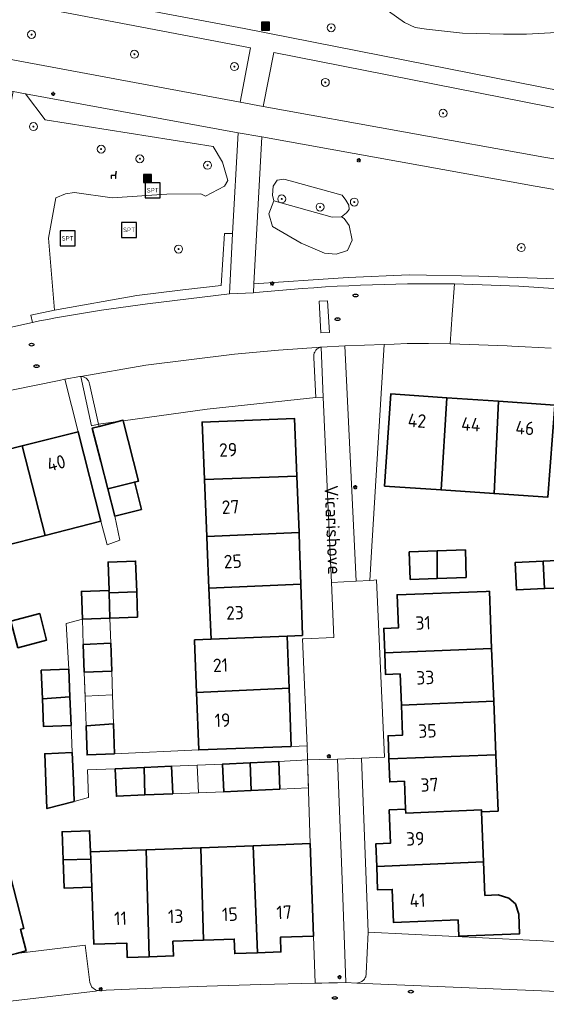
# Model space of a CAD drawing. Header units: metres. Extents: x 152610 to 160096, y 456114 to 462495.
# Tile 521 of 938: x 158413 to 158465, y 459954 to 460053. Entities that reach past the tile are written whole.
import ezdxf
from ezdxf.enums import TextEntityAlignment as Align

# ---------------------------------------------------------------- set-up
doc = ezdxf.new("R2010")
doc.units = ezdxf.units.M
doc.header["$LTSCALE"] = 0.5
doc.layers.get('0').update_dxf_attribs({"linetype": 'CONTINUOUS'})
for name, color, linetype, lineweight in [('B-PV-GR-BEPLANTING_CULTUUR_BOSPLANTSOEN-GV', 251, 'CONTINUOUS', 18), ('B-PV-GR-BEPLANTING_CULTUUR_ROOS-GV', 251, 'CONTINUOUS', 18), ('B-PV-GR-BOOM-S', 251, 'CONTINUOUS', 25), ('B-PV-GR-HAAG-GV', 251, 'CONTINUOUS', 13), ('B-PV-IE-MEUBILAIR-S', 251, 'CONTINUOUS', 25), ('B-PV-IE-MEUBILAIR_WEGMEUBILAIR-S', 251, 'CONTINUOUS', 25), ('B-PV-IE-MEUBILAIR_WEGMEUBILAIR_AFVALBAK-S', 251, 'CONTINUOUS', 25), ('B-PV-OG-BEBOUWING-GV', 6, 'CONTINUOUS', 35), ('B-PV-OG-BEBOUWING-T18', 1, 'CONTINUOUS', 18), ('B-PV-OG-BEBOUWING_OVERBOUWING-GV', 251, 'CONTINUOUS', 18), ('B-PV-OG-TERREIN_BEGROEID-GV', 251, 'CONTINUOUS', 18), ('B-PV-OG-TERREIN_OEVER-GV', 251, 'CONTINUOUS', 18), ('B-PV-OG-TOPOGRAFIE-T18', 1, 'CONTINUOUS', 18), ('B-PV-VH-GESLOTENVERHARDING_ASFALT-GV', 251, 'CONTINUOUS', 18), ('B-PV-VH-ONVERHARD_ZAND-GV', 251, 'CONTINUOUS', 18), ('B-PV-VH-OPENVERHARDING_BETONSTRAATSTEEN-GV', 251, 'CONTINUOUS', 18), ('B-PV-VH-OPENVERHARDING_TEGEL-GV', 251, 'CONTINUOUS', 18)]:
    doc.layers.add(name, color=color, linetype=linetype, lineweight=lineweight)
doc.styles.add('NLCS-ISO', font='NLCS-ISO.ttf')
doc.styles.add('NLCS-ISO-M750-T18', font='NLCS-ISO.ttf', dxfattribs={"height": 1.35})

# ---------------------------------------------------------------- blocks, each defined once
blk = doc.blocks.new('SIE-WEG_AFVALBAK-SO')
h = blk.add_hatch(color=256)
h.dxf.hatch_style = 1
h.paths.add_polyline_path([(-1.5, -1.5), (1.5, -1.5), (1.5, 1.5), (-1.5, 1.5)])
for points in [[(-2, -2), (2, -2), (2, 2), (-2, 2)], [(-1.5, -1.5), (1.5, -1.5), (1.5, 1.5), (-1.5, 1.5)]]:
    blk.add_lwpolyline(points, close=True)
blk = doc.blocks.new('SIE-MEUBILAIR_PAAL_LICHTMAST-SO')
for points in [[(-0.62, 0), (-1, 0)], [(-0.71, 0.71), (-0.44, 0.44)], [(0, 1), (0, 0.62)], [(0.44, 0.44), (0.71, 0.71)], [(1, 0), (0.62, 0)], [(-0.71, -0.71), (-0.44, -0.44)], [(0, -0.62), (0, -1)], [(0.44, -0.44), (0.71, -0.71)]]:
    blk.add_lwpolyline(points)
blk.add_circle((0, 0), 0.5)
blk = doc.blocks.new('SIE-MEUBILAIR_PUT_RIOOLPUT-SO')
blk.add_ellipse((0, 0), major_axis=(1.25, 0), ratio=0.54)
at = {"style": 'NLCS-ISO'}
blk.add_text('ri', height=0.75, dxfattribs=at).set_placement((-0.04, 0.07), align=Align.MIDDLE_CENTER)
blk = doc.blocks.new('SIE-WEG_ZITBANK-SO')
at = {"color": 0, "linetype": 'ByBlock', "lineweight": 18}
blk.add_lwpolyline([(-0.91, -1.63), (-0.91, -0.2), (1.09, -0.2), (1.09, -1.63), (1.29, -1.63), (1.29, -0.21), (1.54, 1.78), (1.33, 1.78), (1.11, 0), (-1.11, 0), (-1.11, -1.63)], close=True, dxfattribs=at)
blk = doc.blocks.new('SIE-WEG_SPEELTOESTEL-SO')
at = {"flags": 128}
blk.add_lwpolyline([(-3.75, -3.75), (3.75, -3.75), (3.75, 3.75), (-3.75, 3.75)], close=True, dxfattribs=at)
at = {"style": 'NLCS-ISO'}
blk.add_text('SPT', height=2.25, dxfattribs=at).set_placement((0, 0), align=Align.MIDDLE_CENTER)
blk = doc.blocks.new('SGR-BOOM_GBKN-SO')
at = {"linetype": 'ByBlock', "lineweight": 18}
h = blk.add_hatch(color=0, dxfattribs=at)
h.dxf.hatch_style = 1
edge = h.paths.add_edge_path()
edge.add_arc((0, 0), 0.25, 0, 360)
at = {"color": 0, "linetype": 'ByBlock', "lineweight": 18}
for radius in [2, 0.25]:
    blk.add_circle((0, 0), radius, dxfattribs=at)
at = {"color": 0, "linetype": 'ByBlock', "lineweight": 18, "style": 'NLCS-ISO'}
blk.add_attdef('SOORT', (2.5, 0), '', height=1.5, dxfattribs=at)

msp = doc.modelspace()

# ---------------------------------------------------------------- linework, layer by layer
at = {"layer": 'B-PV-GR-BEPLANTING_CULTUUR_BOSPLANTSOEN-GV', "flags": 128}
for points in [[(158410.591, 460038.87), (158409.75, 460034.35), (158407.278, 460021.005), (158413.817, 460022.436), (158413.67, 460023.193), (158416.046, 460023.679), (158415.419, 460030.911), (158416.174, 460034.964), (158417.122, 460035.369), (158418.032, 460035.481), (158421.834, 460034.967), (158427.29, 460035.317), (158430.7, 460035.368), (158431.17, 460035.135), (158433.087, 460036.114), (158433.419, 460036.694), (158432.901, 460038.534), (158431.943, 460040.098), (158415.105, 460042.797), (158413.119, 460045.415), (158411.882, 460045.643), (158410.92, 460040.64)], [(158439.672, 460036.661), (158439.039, 460036.849), (158438.385, 460036.732), (158437.982, 460036.115), (158437.914, 460035.239), (158438.031, 460034.649), (158443.894, 460033.005), (158444.833, 460033.067), (158445.32, 460033.449), (158445.593, 460033.795), (158445.576, 460034.237), (158445.257, 460034.711), (158444.892, 460035.22)], [(158443.894, 460033.005), (158438.031, 460034.649), (158437.557, 460033.338), (158437.915, 460032.07), (158440.788, 460030.416), (158443.139, 460029.391), (158444.292, 460029.296), (158445.434, 460029.666), (158445.892, 460030.697), (158445.617, 460032.194), (158445.095, 460032.888), (158444.833, 460033.067)]]:
    msp.add_lwpolyline(points, close=True, dxfattribs=at)
at = {"layer": 'B-PV-GR-BEPLANTING_CULTUUR_ROOS-GV', "flags": 128}
for points in [[(158447.872, 460000), (158449.116, 460020.241), (158445.17, 460020.09), (158446.124, 460000), (158446.29, 459996.48), (158447.66, 459996.554)], [(158444.919, 459965.643), (158444.44, 459978.6), (158442.584, 459978.551), (158441.43, 459978.52), (158441.68, 459970.12), (158442.01, 459960.83), (158442.181, 459956.092), (158442.875, 459956.116), (158443.57, 459956.136), (158444.42, 459956.156), (158445.27, 459956.17)]]:
    msp.add_lwpolyline(points, close=True, dxfattribs=at)
at = {"layer": 'B-PV-GR-HAAG-GV', "flags": 128}
msp.add_lwpolyline([(158433.58, 460025.31), (158433.906, 460031.376), (158433.081, 460031.388), (158432.748, 460026.172), (158428.922, 460025.71), (158424.293, 460025.152), (158416.046, 460023.679), (158413.67, 460023.193), (158413.817, 460022.436), (158414.537, 460022.593), (158415.342, 460022.749), (158416.148, 460022.9), (158420.747, 460023.677), (158425.368, 460024.313)], close=True, dxfattribs=at)
msp.add_lwpolyline([(158467.375, 460026.785), (158458.626, 460027.097), (158451.618, 460027.225), (158445.497, 460026.949), (158441.975, 460026.72), (158436.039, 460026.315), (158435.99, 460025.42), (158436.191, 460025.44), (158437.362, 460025.556), (158438.534, 460025.663), (158439.707, 460025.762), (158440.88, 460025.852), (158442.054, 460025.936), (158443.229, 460026.011), (158444.404, 460026.078), (158445.579, 460026.137), (158446.755, 460026.188), (158447.931, 460026.231), (158449.107, 460026.266), (158450.284, 460026.293), (158451.461, 460026.313), (158452.637, 460026.324), (158453.814, 460026.327), (158454.991, 460026.322), (158456.168, 460026.309), (158462.631, 460026.097), (158469.081, 460025.644)], dxfattribs=at)
at = {"layer": 'B-PV-OG-BEBOUWING-GV', "flags": 128}
for points in [[(158455.394, 460014.889), (158449.77, 460015.27), (158449.15, 460006.01), (158454.821, 460005.628)], [(158460.581, 460014.538), (158455.394, 460014.889), (158454.821, 460005.628), (158460.139, 460005.27)], [(158466.241, 460014.155), (158460.581, 460014.538), (158460.139, 460005.27), (158465.553, 460004.905)], [(158422.911, 460012.577), (158422.897, 460012.632), (158422.431, 460012.512), (158420.513, 460012.016), (158419.821, 460011.838), (158420.69, 460008.471), (158421.386, 460005.731), (158424.06, 460006.415), (158424.474, 460006.522)], [(158440.346, 460007.011), (158440.11, 460012.81), (158430.84, 460012.44), (158431.079, 460006.672)], [(158420.68, 460002.48), (158418.41, 460011.47), (158412.773, 460010.047), (158415.084, 460001.068)], [(158415.084, 460001.068), (158412.773, 460010.047), (158407.495, 460008.715), (158409.762, 459999.725), (158410.851, 460000)], [(158440.577, 460001.343), (158440.346, 460007.011), (158431.079, 460006.672), (158431.315, 460000.96)], [(158424.081, 460006.332), (158424.06, 460006.415), (158421.386, 460005.731), (158422.08, 460003), (158424.76, 460003.67)], [(158440.632, 460000), (158440.577, 460001.343), (158431.315, 460000.96), (158431.355, 460000), (158431.53, 459995.752), (158440.753, 459996.183)], [(158457.35, 459996.84), (158457.27, 459999.6), (158454.442, 459999.505), (158454.44, 459996.741)], [(158454.44, 459996.741), (158454.442, 459999.505), (158451.63, 459999.41), (158451.74, 459996.65)], [(158468.02, 459995.84), (158467.9, 459998.6), (158465.075, 459998.48), (158465.068, 459998.383), (158465.217, 459995.721)], [(158424.279, 459995.413), (158424.17, 459998.48), (158421.41, 459998.382), (158421.51, 459995.54), (158421.499, 459995.54), (158421.507, 459995.283)], [(158465.068, 459998.383), (158465.075, 459998.48), (158462.27, 459998.36), (158462.39, 459995.6), (158465.217, 459995.721)], [(158440.916, 459991.01), (158440.753, 459996.183), (158431.53, 459995.752), (158431.741, 459990.639), (158439.366, 459990.947)], [(158421.507, 459995.283), (158421.499, 459995.54), (158418.73, 459995.44), (158418.83, 459992.64), (158421.6, 459992.74)], [(158424.37, 459992.84), (158424.279, 459995.413), (158421.507, 459995.283), (158421.6, 459992.74)], [(158459.899, 459989.723), (158459.67, 459995.46), (158459.335, 459995.447), (158450.41, 459995.1), (158450.54, 459991.77), (158449.07, 459991.72), (158449.165, 459989.27)], [(158415.239, 459990.537), (158414.551, 459993.208), (158411.659, 459992.462), (158412.355, 459989.793)], [(158439.565, 459985.741), (158439.366, 459990.947), (158431.741, 459990.639), (158430.09, 459990.572), (158430.093, 459990.475), (158430.29, 459985.299)], [(158421.77, 459987.42), (158421.68, 459990.232), (158418.92, 459990.12), (158419.02, 459987.32)], [(158460.111, 459984.409), (158459.899, 459989.723), (158449.165, 459989.27), (158449.25, 459987.09), (158450.72, 459987.15), (158450.847, 459984.019)], [(158417.584, 459984.841), (158417.47, 459987.64), (158414.7, 459987.52), (158414.822, 459984.655)], [(158439.79, 459979.88), (158439.565, 459985.741), (158430.29, 459985.299), (158430.51, 459979.53)], [(158417.7, 459981.98), (158417.584, 459984.841), (158414.822, 459984.655), (158414.94, 459981.87)], [(158460.325, 459979.04), (158460.111, 459984.409), (158450.847, 459984.019), (158450.97, 459981.01), (158449.5, 459980.95), (158449.59, 459978.631)], [(158422.06, 459979.12), (158421.963, 459982.152), (158419.207, 459981.944), (158419.31, 459979.03)], [(158417.93, 459976.47), (158417.82, 459979.26), (158415.05, 459979.15), (158415.16, 459976.35), (158415.267, 459973.632), (158418.005, 459974.363)], [(158460.55, 459973.39), (158460.325, 459979.04), (158449.59, 459978.631), (158449.68, 459976.32), (158451.15, 459976.38), (158451.259, 459973.569), (158451.274, 459973.186), (158458.871, 459973.512), (158458.879, 459973.32)], [(158427.9, 459975.12), (158427.78, 459977.88), (158425.025, 459977.758), (158425.097, 459975.001)], [(158435.765, 459975.452), (158435.658, 459978.222), (158432.9, 459978.1), (158433.02, 459975.33)], [(158438.66, 459975.58), (158438.54, 459978.35), (158435.658, 459978.222), (158435.765, 459975.452)], [(158425.097, 459975.001), (158425.025, 459977.758), (158422.13, 459977.63), (158422.25, 459974.88)], [(158451.274, 459973.186), (158451.259, 459973.569), (158449.619, 459973.509), (158449.75, 459970.16), (158448.28, 459970.1), (158448.368, 459967.827), (158459.08, 459968.304), (158458.879, 459973.32), (158458.871, 459973.512)], [(158419.64, 459969.3), (158419.56, 459971.41), (158416.79, 459971.31), (158416.894, 459968.505), (158419.667, 459968.565)], [(158436.393, 459959.153), (158435.979, 459969.908), (158430.711, 459969.712), (158430.994, 459960.425), (158434.07, 459960.54), (158434.12, 459959.07)], [(158442.01, 459960.83), (158441.68, 459970.12), (158435.979, 459969.908), (158436.393, 459959.153), (158438.76, 459959.24), (158438.71, 459960.71)], [(158425.522, 459958.75), (158425.241, 459969.508), (158419.64, 459969.3), (158419.667, 459968.565), (158419.77, 459965.75), (158419.98, 459960.02), (158423.28, 459960.14), (158423.33, 459958.67)], [(158430.994, 459960.425), (158430.711, 459969.712), (158425.241, 459969.508), (158425.522, 459958.75), (158427.98, 459958.84), (158427.92, 459960.31)], [(158419.77, 459965.75), (158419.667, 459968.565), (158416.894, 459968.505), (158417, 459965.65)], [(158459.216, 459964.918), (158459.08, 459968.304), (158448.368, 459967.827), (158448.46, 459965.47), (158449.92, 459965.52), (158450.05, 459962.21), (158456.535, 459962.462), (158456.599, 459960.813), (158462.695, 459961.05), (158462.617, 459963.049), (158462.286, 459964.062), (158461.615, 459964.635), (158460.541, 459964.97)], [(158411.533, 459967.092), (158401.129, 459964.359), (158401.72, 459962.1), (158403.15, 459962.47), (158403.99, 459959.26), (158407.065, 459960.065), (158407.469, 459958.523), (158409.526, 459959.061), (158409.603, 459958.766), (158409.619, 459958.706), (158410.059, 459958.821), (158411.619, 459959.23), (158411.674, 459959.018), (158411.693, 459958.947), (158412.217, 459959.084), (158413.204, 459959.342), (158412.633, 459961.522), (158412.97, 459961.61)]]:
    msp.add_lwpolyline(points, close=True, dxfattribs=at)
at = {"layer": 'B-PV-OG-BEBOUWING_OVERBOUWING-GV', "flags": 128}
for points in [[(158421.68, 459990.232), (158421.6, 459992.74), (158418.83, 459992.64), (158418.92, 459990.12)], [(158419.102, 459984.935), (158421.857, 459985.041), (158421.77, 459987.42), (158419.02, 459987.32)], [(158421.963, 459982.152), (158421.857, 459985.041), (158419.102, 459984.935), (158419.108, 459984.767), (158419.207, 459981.944)], [(158430.467, 459975.225), (158430.345, 459977.99), (158427.78, 459977.88), (158427.9, 459975.12)], [(158430.345, 459977.99), (158430.467, 459975.225), (158433.02, 459975.33), (158432.9, 459978.1)], [(158441.513, 459975.735), (158441.43, 459978.52), (158438.54, 459978.35), (158438.66, 459975.58)]]:
    msp.add_lwpolyline(points, close=True, dxfattribs=at)
at = {"layer": 'B-PV-OG-TERREIN_BEGROEID-GV', "flags": 128}
for points in [[(158411.09, 460054.69), (158377.839, 460060.659), (158375.092, 460060.608), (158372.359, 460060.335), (158365.471, 460058.207), (158364.312, 460057.924), (158363.12, 460057.912), (158434.65, 460044.57), (158435.69, 460050.01)], [(158465.554, 460044.133), (158438.045, 460049.542), (158436.967, 460044.139), (158465.143, 460039.034), (158499.508, 460033.279), (158500, 460033.208), (158516.98, 460030.766), (158517.067, 460031.112), (158508.589, 460035.573), (158500.589, 460037.209), (158500, 460037.325)], [(158434.45, 460041.49), (158413.119, 460045.415), (158415.105, 460042.797), (158431.943, 460040.098), (158432.901, 460038.534), (158433.419, 460036.694), (158433.087, 460036.114), (158431.17, 460035.135), (158430.7, 460035.368), (158427.29, 460035.317), (158421.834, 460034.967), (158418.032, 460035.481), (158417.122, 460035.369), (158416.174, 460034.964), (158415.419, 460030.911), (158416.046, 460023.679), (158424.293, 460025.152), (158428.922, 460025.71), (158432.748, 460026.172), (158433.081, 460031.388), (158433.906, 460031.376)], [(158438.385, 460036.732), (158439.039, 460036.849), (158439.672, 460036.661), (158444.892, 460035.22), (158445.257, 460034.711), (158445.576, 460034.237), (158445.593, 460033.795), (158445.32, 460033.449), (158444.833, 460033.067), (158445.095, 460032.888), (158445.617, 460032.194), (158445.892, 460030.697), (158445.434, 460029.666), (158444.292, 460029.296), (158443.139, 460029.391), (158440.788, 460030.416), (158437.915, 460032.07), (158437.557, 460033.338), (158438.031, 460034.649), (158437.914, 460035.239), (158437.982, 460036.115)]]:
    msp.add_lwpolyline(points, close=True, dxfattribs=at)
for points in [[(158411.4, 460056.46), (158435.049, 460051.97), (158473.936, 460044.307)], [(158470.756, 460053.177), (158468.94, 460052.259), (158467.126, 460051.71), (158465.82, 460051.518), (158463.407, 460051.378), (158461.082, 460051.389), (158456.964, 460051.506), (158453.379, 460051.878), (158452.213, 460052.064), (158451.152, 460052.566), (158447.376, 460055.285)], [(158482.117, 460033.062), (158464.259, 460036.116), (158436.84, 460041.07), (158436.039, 460026.315), (158441.975, 460026.72), (158445.497, 460026.949), (158451.618, 460027.225), (158458.626, 460027.097), (158467.375, 460026.785)]]:
    msp.add_lwpolyline(points, dxfattribs=at)
at = {"layer": 'B-PV-OG-TERREIN_OEVER-GV', "flags": 128}
msp.add_lwpolyline([(158447.376, 460055.285), (158451.152, 460052.566), (158452.213, 460052.064), (158453.379, 460051.878), (158456.964, 460051.506), (158461.082, 460051.389), (158463.407, 460051.378), (158465.82, 460051.518), (158467.126, 460051.71), (158468.94, 460052.259), (158470.756, 460053.177)], dxfattribs=at)
at = {"layer": 'B-PV-VH-GESLOTENVERHARDING_ASFALT-GV', "flags": 128}
for points in [[(158569.849, 460021.889), (158518.88, 460030.52), (158518.846, 460030.526), (158518.616, 460030.573), (158518.387, 460030.627), (158518.161, 460030.689), (158517.937, 460030.758), (158517.715, 460030.836), (158517.496, 460030.92), (158517.28, 460031.012), (158517.067, 460031.112), (158516.98, 460030.766), (158500, 460033.208), (158499.508, 460033.279), (158465.143, 460039.034), (158436.967, 460044.139), (158434.65, 460044.57), (158363.12, 460057.912)], [(158352.243, 460056.617), (158411.882, 460045.643), (158413.119, 460045.415), (158434.45, 460041.49), (158436.84, 460041.07), (158464.259, 460036.116), (158482.117, 460033.062), (158500, 460030.147), (158511.335, 460028.392), (158514.81, 460027.88), (158522.24, 460026.61), (158524.21, 460026.23), (158569.23, 460018.62)]]:
    msp.add_lwpolyline(points, dxfattribs=at)
at = {"layer": 'B-PV-VH-ONVERHARD_ZAND-GV', "flags": 128}
msp.add_lwpolyline([(158416.148, 460022.9), (158420.747, 460023.677), (158425.368, 460024.313), (158433.58, 460025.31), (158433.906, 460031.376), (158433.081, 460031.388), (158432.748, 460026.172), (158428.922, 460025.71), (158424.293, 460025.152), (158416.046, 460023.679), (158413.67, 460023.193), (158413.817, 460022.436), (158414.537, 460022.593), (158415.342, 460022.749)], close=True, dxfattribs=at)
msp.add_lwpolyline([(158467.375, 460026.785), (158458.626, 460027.097), (158451.618, 460027.225), (158445.497, 460026.949), (158441.975, 460026.72), (158436.039, 460026.315), (158435.99, 460025.42), (158436.191, 460025.44), (158437.362, 460025.556), (158438.534, 460025.663), (158439.707, 460025.762), (158440.88, 460025.852), (158442.054, 460025.936), (158443.229, 460026.011), (158444.404, 460026.078), (158445.579, 460026.137), (158446.755, 460026.188), (158447.931, 460026.231), (158449.107, 460026.266), (158450.284, 460026.293), (158451.461, 460026.313), (158452.637, 460026.324), (158453.814, 460026.327), (158454.991, 460026.322), (158456.168, 460026.309), (158462.631, 460026.097), (158469.081, 460025.644)], dxfattribs=at)
at = {"layer": 'B-PV-VH-OPENVERHARDING_BETONSTRAATSTEEN-GV', "flags": 128}
for points in [[(158409.376, 460015.167), (158416.5, 460016.63), (158417.08, 460016.739), (158418.57, 460017.02), (158418.593, 460017.023), (158418.676, 460017.027), (158425.2, 460018.15), (158434.08, 460019.27), (158438.52, 460019.68), (158442.78, 460019.98), (158445.17, 460020.09), (158449.116, 460020.241), (158450.11, 460020.279), (158451.42, 460020.33), (158453.574, 460020.32), (158455.728, 460020.289), (158455.944, 460023.244), (158456.168, 460026.309), (158454.991, 460026.322), (158453.814, 460026.327), (158452.637, 460026.324), (158451.461, 460026.313), (158450.284, 460026.293), (158449.107, 460026.266), (158447.931, 460026.231), (158446.755, 460026.188), (158445.579, 460026.137), (158444.404, 460026.078), (158443.229, 460026.011), (158442.054, 460025.936), (158440.88, 460025.852), (158439.707, 460025.762), (158438.534, 460025.663), (158437.362, 460025.556), (158436.191, 460025.44), (158435.99, 460025.42), (158433.58, 460025.31), (158425.368, 460024.313), (158420.747, 460023.677), (158416.148, 460022.9), (158415.342, 460022.749), (158414.537, 460022.593), (158413.817, 460022.436), (158407.278, 460021.005)], [(158469.081, 460025.644), (158462.631, 460026.097), (158456.168, 460026.309), (158455.944, 460023.244), (158455.728, 460020.289), (158458.601, 460020.215), (158461.473, 460020.102), (158461.932, 460020.08), (158463.249, 460020.013), (158464.565, 460019.938), (158465.881, 460019.855)], [(158467.75, 459960.23), (158447.51, 459961.23), (158447.323, 459957.067), (158447.32, 459957.018), (158447.307, 459956.93), (158447.287, 459956.843), (158447.259, 459956.759), (158447.224, 459956.677), (158447.181, 459956.599), (158447.132, 459956.525), (158447.076, 459956.456), (158447.014, 459956.392), (158446.947, 459956.334), (158446.875, 459956.282), (158446.798, 459956.237), (158446.718, 459956.198), (158446.634, 459956.168), (158446.548, 459956.145), (158446.461, 459956.129), (158446.372, 459956.122), (158468.13, 459955.195)], [(158403.891, 459953.405), (158420.151, 459955.319), (158420.461, 459955.356), (158420.301, 459955.376), (158420.147, 459955.424), (158419.762, 459955.716), (158419.575, 459956.161), (158419.1, 459959.92), (158412.217, 459959.084)], [(158491.28, 459952.45), (158477.282, 459954.384), (158475.353, 459954.613), (158473.42, 459954.81), (158469.391, 459955.094), (158468.3, 459955.17), (158468.289, 459955.17), (158468.209, 459955.179), (158468.13, 459955.195), (158446.372, 459956.122), (158445.27, 459956.17), (158444.42, 459956.156), (158443.57, 459956.136), (158442.875, 459956.116), (158442.181, 459956.092), (158436.749, 459955.97), (158431.318, 459955.807), (158425.889, 459955.602), (158420.461, 459955.356), (158420.151, 459955.319), (158403.891, 459953.405)]]:
    msp.add_lwpolyline(points, dxfattribs=at)
for points in [[(158443.443, 460024.617), (158443.621, 460021.424), (158442.774, 460021.415), (158442.578, 460024.577)], [(158442.578, 460024.577), (158442.774, 460021.415), (158443.621, 460021.424), (158443.443, 460024.617)], [(158442.27, 460014.91), (158442.066, 460018.893), (158442.055, 460019.156), (158442.067, 460019.238), (158442.086, 460019.318), (158442.106, 460019.381), (158442.144, 460019.472), (158442.175, 460019.531), (158442.219, 460019.6), (158442.267, 460019.663), (158442.336, 460019.738), (158442.398, 460019.793), (158442.45, 460019.833), (158442.52, 460019.877), (158442.593, 460019.916), (158442.65, 460019.94), (158442.7, 460019.958), (158442.748, 460019.972), (158442.78, 460019.98), (158438.52, 460019.68), (158434.08, 460019.27), (158425.2, 460018.15), (158418.676, 460017.027), (158418.76, 460017.024), (158418.842, 460017.013), (158418.923, 460016.993), (158419.002, 460016.966), (158419.078, 460016.932), (158419.15, 460016.891), (158419.218, 460016.843), (158419.28, 460016.788), (158419.338, 460016.728), (158419.389, 460016.662), (158419.434, 460016.592), (158419.472, 460016.518), (158419.503, 460016.441), (158419.526, 460016.361), (158419.541, 460016.279), (158420.461, 460012.243), (158422.431, 460012.512), (158422.897, 460012.632), (158422.911, 460012.577), (158431.347, 460013.727)], [(158442.78, 460019.98), (158442.748, 460019.972), (158442.7, 460019.958), (158442.65, 460019.94), (158442.593, 460019.916), (158442.52, 460019.877), (158442.45, 460019.833), (158442.398, 460019.793), (158442.336, 460019.738), (158442.267, 460019.663), (158442.219, 460019.6), (158442.175, 460019.531), (158442.144, 460019.472), (158442.106, 460019.381), (158442.086, 460019.318), (158442.067, 460019.238), (158442.055, 460019.156), (158442.066, 460018.893), (158442.27, 460014.91), (158443.003, 460014.942)], [(158418.676, 460017.027), (158419.761, 460012.071), (158420.461, 460012.243), (158419.541, 460016.279), (158419.526, 460016.361), (158419.503, 460016.441), (158419.472, 460016.518), (158419.434, 460016.592), (158419.389, 460016.662), (158419.338, 460016.728), (158419.28, 460016.788), (158419.218, 460016.843), (158419.15, 460016.891), (158419.078, 460016.932), (158419.002, 460016.966), (158418.923, 460016.993), (158418.842, 460017.013), (158418.76, 460017.024)], [(158449.16, 459978.81), (158448.34, 459996.59), (158448.073, 459996.576), (158447.66, 459996.554), (158446.29, 459996.48), (158443.834, 459996.327), (158444.08, 459990.82), (158441.011, 459990.697), (158440.93, 459990.693), (158441.371, 459979.935), (158441.43, 459978.52), (158442.584, 459978.551), (158444.44, 459978.6), (158446.85, 459978.69)]]:
    msp.add_lwpolyline(points, close=True, dxfattribs=at)
at = {"layer": 'B-PV-VH-OPENVERHARDING_TEGEL-GV', "flags": 128}
msp.add_lwpolyline([(158411.09, 460054.69), (158435.69, 460050.01), (158434.65, 460044.57), (158436.967, 460044.139), (158438.045, 460049.542), (158465.554, 460044.133), (158500, 460037.325), (158500.589, 460037.209), (158500.894, 460038.994), (158500, 460039.17), (158473.936, 460044.307), (158435.049, 460051.97), (158411.4, 460056.46)], dxfattribs=at)
for points in [[(158436.84, 460041.07), (158434.45, 460041.49), (158433.906, 460031.376), (158433.58, 460025.31), (158435.99, 460025.42), (158436.039, 460026.315)], [(158446.124, 460000), (158445.17, 460020.09), (158442.78, 460019.98), (158443.003, 460014.942), (158443.671, 460000), (158443.834, 459996.327), (158446.29, 459996.48)], [(158420.461, 460012.243), (158419.761, 460012.071), (158418.676, 460017.027), (158418.593, 460017.023), (158418.57, 460017.02), (158417.08, 460016.739), (158418.41, 460011.47), (158420.68, 460002.48), (158421.307, 460000.115), (158422.604, 460000.6), (158422.08, 460003), (158421.386, 460005.731), (158420.69, 460008.471), (158419.821, 460011.838), (158420.513, 460012.016)], [(158417.47, 459987.64), (158417.584, 459984.841), (158417.7, 459981.98), (158417.82, 459979.26), (158417.93, 459976.47), (158418.005, 459974.363), (158419.437, 459974.745), (158419.34, 459977.52), (158422.13, 459977.63), (158425.025, 459977.758), (158427.78, 459977.88), (158432.9, 459978.1), (158435.658, 459978.222), (158438.54, 459978.35), (158441.43, 459978.52), (158441.371, 459979.935), (158439.79, 459979.88), (158430.51, 459979.53), (158422.06, 459979.12), (158419.31, 459979.03), (158419.207, 459981.944), (158419.108, 459984.767), (158419.02, 459987.32), (158418.92, 459990.12), (158418.83, 459992.64), (158417.206, 459992.22)], [(158447.51, 459961.23), (158446.85, 459978.69), (158444.44, 459978.6), (158444.919, 459965.643), (158445.27, 459956.17), (158446.372, 459956.122), (158446.461, 459956.129), (158446.548, 459956.145), (158446.634, 459956.168), (158446.718, 459956.198), (158446.798, 459956.237), (158446.875, 459956.282), (158446.947, 459956.334), (158447.014, 459956.392), (158447.076, 459956.456), (158447.132, 459956.525), (158447.181, 459956.599), (158447.224, 459956.677), (158447.259, 459956.759), (158447.287, 459956.843), (158447.307, 459956.93), (158447.32, 459957.018), (158447.323, 459957.067)]]:
    msp.add_lwpolyline(points, close=True, dxfattribs=at)

# ---------------------------------------------------------------- block references
at = {"layer": 'B-PV-GR-BOOM-S', "xscale": 0.2, "yscale": 0.2, "zscale": 0.2}
for p in [(158443.795, 460052.036), (158413.727, 460051.358), (158424.049, 460049.369), (158434.09, 460048.14), (158443.21, 460046.55), (158455.024, 460043.449), (158413.921, 460042.111), (158420.714, 460039.846), (158424.596, 460038.876), (158431.389, 460038.229), (158438.84, 460034.85), (158442.68, 460034.03), (158446.12, 460034.53), (158428.478, 460029.818), (158462.87, 460029.96)]:
    msp.add_blockref('SGR-BOOM_GBKN-SO', p, dxfattribs=at)
at = {"layer": 'B-PV-IE-MEUBILAIR-S', "xscale": 0.2, "yscale": 0.2, "zscale": 0.2}
for name, p in [('SIE-MEUBILAIR_PAAL_LICHTMAST-SO', (158415.902, 460045.396)), ('SIE-MEUBILAIR_PAAL_LICHTMAST-SO', (158446.561, 460038.739)), ('SIE-MEUBILAIR_PAAL_LICHTMAST-SO', (158437.865, 460026.344)), ('SIE-MEUBILAIR_PUT_RIOOLPUT-SO', (158446.245, 460025.158)), ('SIE-MEUBILAIR_PUT_RIOOLPUT-SO', (158444.441, 460022.774)), ('SIE-MEUBILAIR_PUT_RIOOLPUT-SO', (158413.737, 460020.215)), ('SIE-MEUBILAIR_PUT_RIOOLPUT-SO', (158414.231, 460018.059)), ('SIE-MEUBILAIR_PAAL_LICHTMAST-SO', (158446.215, 460005.896)), ('SIE-MEUBILAIR_PAAL_LICHTMAST-SO', (158443.576, 459978.896)), ('SIE-MEUBILAIR_PAAL_LICHTMAST-SO', (158444.631, 459956.713)), ('SIE-MEUBILAIR_PAAL_LICHTMAST-SO', (158420.665, 459955.494)), ('SIE-MEUBILAIR_PUT_RIOOLPUT-SO', (158451.793, 459955.255)), ('SIE-MEUBILAIR_PUT_RIOOLPUT-SO', (158444.159, 459954.62))]:
    msp.add_blockref(name, p, dxfattribs=at)
at = {"layer": 'B-PV-IE-MEUBILAIR_WEGMEUBILAIR-S', "xscale": 0.2, "yscale": 0.2, "zscale": 0.2}
for name, p in [('SIE-WEG_ZITBANK-SO', (158421.937, 460037.237)), ('SIE-WEG_SPEELTOESTEL-SO', (158425.889, 460035.718)), ('SIE-WEG_SPEELTOESTEL-SO', (158423.517, 460031.74)), ('SIE-WEG_SPEELTOESTEL-SO', (158417.352, 460030.891))]:
    msp.add_blockref(name, p, dxfattribs=at)
at = {"layer": 'B-PV-IE-MEUBILAIR_WEGMEUBILAIR_AFVALBAK-S', "xscale": 0.2, "yscale": 0.2, "zscale": 0.2}
for p in [(158437.207, 460052.183), (158425.375, 460036.902)]:
    msp.add_blockref('SIE-WEG_AFVALBAK-SO', p, dxfattribs=at)

# ---------------------------------------------------------------- texts
at = {"layer": 'B-PV-OG-BEBOUWING-T18', "style": 'NLCS-ISO-M750-T18'}
for s, rotation, p in [('42', 356.1, (158452.413, 460012.585)), ('44', 356.1, (158457.819, 460012.219)), ('46', 356.1, (158463.242, 460011.852)), ('29', 2.3, (158433.457, 460009.659)), ('40', 14.2, (158416.203, 460008.335)), ('27', 2.3, (158433.695, 460003.919)), ('25', 2.3, (158433.92, 459998.459)), ('23', 2.3, (158434.133, 459993.298)), ('31', 2.2, (158453.022, 459992.282)), ('21', 2.2, (158432.688, 459988.03)), ('33', 2.2, (158453.239, 459986.788)), ('19', 2.2, (158432.898, 459982.51)), ('35', 2.2, (158453.455, 459981.437)), ('37', 2.2, (158453.665, 459976.03)), ('39', 2.2, (158452.234, 459970.616)), ('41', 2.2, (158452.465, 459964.428)), ('17', 2.1, (158439.074, 459963.225)), ('11', 2.1, (158422.659, 459962.619)), ('13', 2.1, (158428.196, 459962.823)), ('15', 2.1, (158433.63, 459963.025))]:
    msp.add_text(s, height=1.35, rotation=rotation, dxfattribs=at).set_placement(p, align=Align.MIDDLE)
at = {"layer": 'B-PV-OG-TOPOGRAFIE-T18', "style": 'NLCS-ISO-M750-T18'}
msp.add_text('Vicarishove', height=1.35, rotation=272.3, dxfattribs=at).set_placement((158443.981, 460001.616), align=Align.MIDDLE)

doc.saveas('drawing.dxf')
